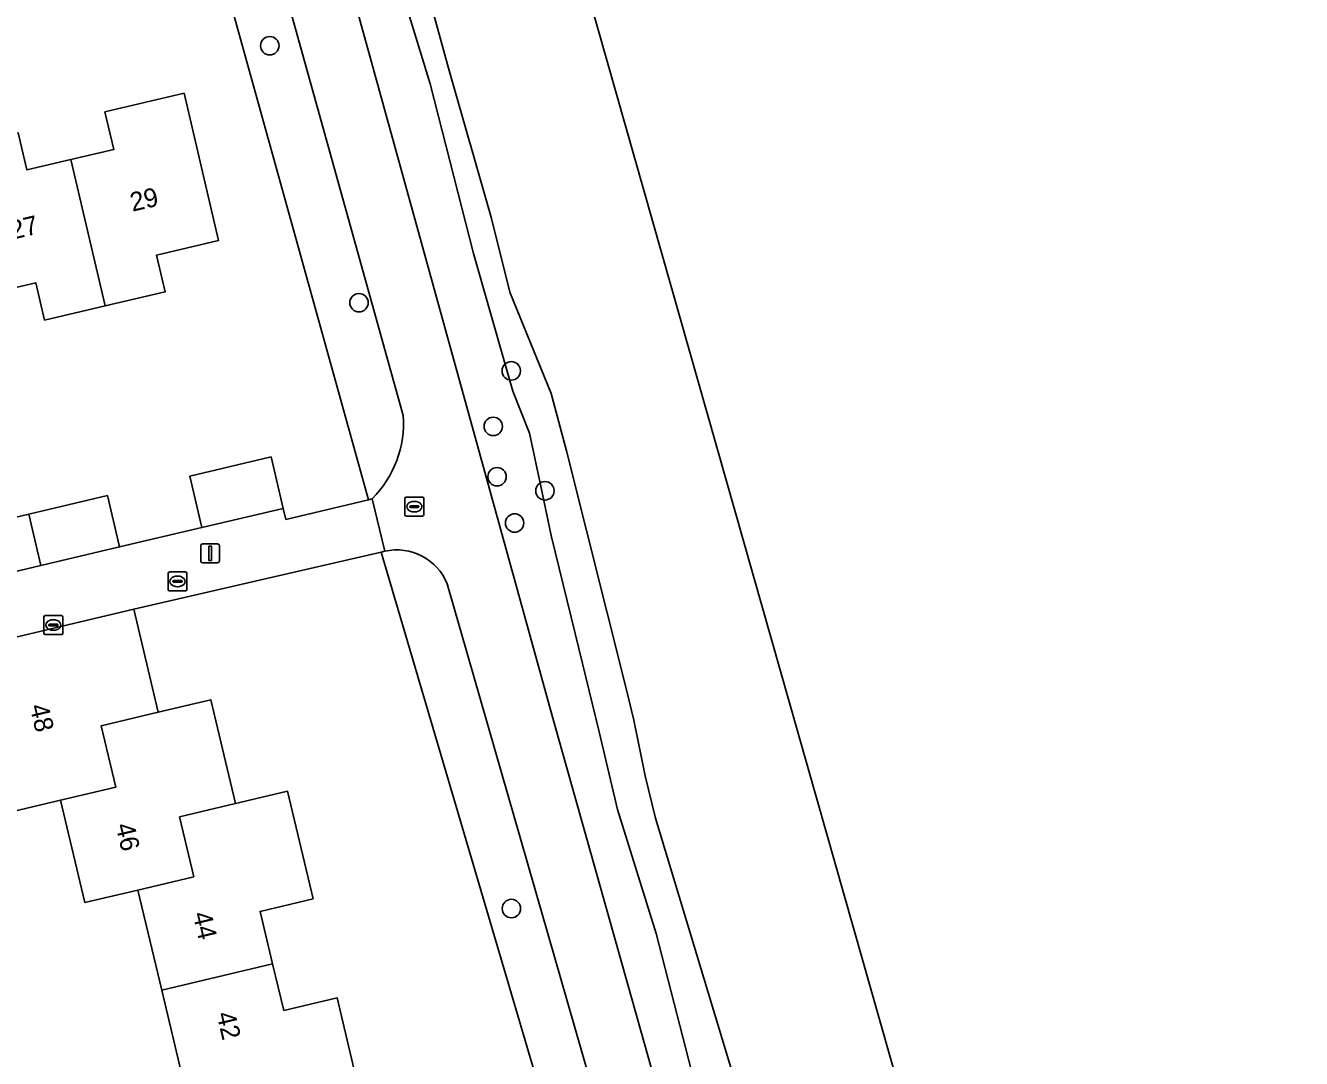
# Model space of a CAD drawing. Extents: x 158031 to 159244, y 380104 to 381214.
# Drawn here: x 159175.9 to 159243.5, y 380570.8 to 380625.6 of the extents above; entities that cross this region are included whole.
import ezdxf

# ---------------------------------------------------------------- set-up
doc = ezdxf.new("R2010")
doc.units = 0
for name, color, linetype in [('IMGEO_Boom', 7, 'Continuous'), ('IMGEO_Erf', 7, 'Continuous'), ('IMGEO_Groenvoorziening', 7, 'Continuous'), ('IMGEO_Hek', 7, 'Continuous'), ('IMGEO_Kolk', 7, 'Continuous'), ('IMGEO_Lichtmast', 7, 'Continuous'), ('IMGEO_Oever', 7, 'Continuous'), ('IMGEO_Pand', 7, 'Continuous'), ('IMGEO_Pand_nummerreeks', 7, 'Continuous'), ('IMGEO_Rioolput', 7, 'Continuous'), ('IMGEO_Voetpad_halfverhard', 7, 'Continuous'), ('IMGEO_Voetpad_open', 7, 'Continuous'), ('IMGEO_Waterloop', 7, 'Continuous')]:
    doc.layers.add(name, color=color, linetype=linetype)

msp = doc.modelspace()

# ---------------------------------------------------------------- linework, layer by layer
at = {"layer": 'IMGEO_Boom'}
for centre in [(159188.843, 380624.532), (159193.57, 380610.905), (159201.639, 380607.292), (159200.686, 380604.346), (159200.889, 380601.677), (159203.424, 380600.93), (159201.818, 380599.223), (159201.649, 380578.781)]:
    msp.add_circle(centre, 0.489, dxfattribs=at)
at = {"layer": 'IMGEO_Erf'}
for points in [[(159171.896, 380598.703), (159176.065, 380599.692), (159180.234, 380600.682), (159180.881, 380597.958), (159185.242, 380598.977), (159184.596, 380601.702), (159188.912, 380602.725), (159189.558, 380600), (159189.697, 380599.416), (159194.067, 380600.452), (159184.54, 380634.823)], [(159175.513, 380619.906), (159175.972, 380617.949), (159178.305, 380618.496), (159180.572, 380619.028), (159180.103, 380621.026), (159184.297, 380622.009), (159186.127, 380614.205), (159182.841, 380613.434), (159183.299, 380611.48), (159180.12, 380610.734), (159176.904, 380609.98), (159176.439, 380611.963), (159173.313, 380611.23)], [(159205.315, 380561.828), (159194.747, 380597.682), (159188.298, 380596.197), (159181.632, 380594.662), (159182.932, 380589.193), (159185.71, 380589.853), (159187.019, 380584.344), (159189.78, 380585), (159191.134, 380579.298), (159188.331, 380578.632), (159188.992, 380575.85), (159189.58, 380573.375), (159192.412, 380574.048), (159193.78, 380568.287)], [(159184.378, 380569.15), (159183.118, 380574.455), (159181.857, 380579.761), (159179.046, 380579.093), (159177.755, 380584.523), (159174.783, 380583.817)]]:
    msp.add_lwpolyline(points, dxfattribs=at)
at = {"layer": 'IMGEO_Groenvoorziening'}
for points in [[(159180.028, 380655.597), (159178.713, 380655.423), (159184.605, 380636.083), (159184.54, 380634.823), (159194.067, 380600.452), (159194.277, 380600.502)], [(159195.918, 380604.924), (159187.697, 380634.459), (159182.573, 380653.673)], [(159188.606, 380644.069), (159203.836, 380588.877), (159223.951, 380517.412)], [(159211.69, 380568.24), (159209.319, 380577.459), (159207.275, 380584.033), (159206.291, 380588.152), (159205.24, 380592.494), (159203.749, 380598.566), (159203.227, 380601.095), (159202.61, 380603.994), (159201.725, 380606.211), (159199.644, 380613.519), (159197.335, 380622.515), (159195.29, 380629.204)], [(159194.937, 380597.725), (159194.747, 380597.682), (159205.315, 380561.828)], [(159221.077, 380516.631), (159198.249, 380595.997)]]:
    msp.add_lwpolyline(points, dxfattribs=at)
for centre, radius, start, end in [((159190.193, 380604.533), 5.738, 315.3731, 3.90721), ((159195.579, 380594.918), 2.88, 22.0104, 102.88398)]:
    msp.add_arc(centre, radius, start, end, dxfattribs=at)
at = {"layer": 'IMGEO_Hek'}
msp.add_lwpolyline([(159181.632, 380594.662), (159188.298, 380596.197)], dxfattribs=at)
at = {"layer": 'IMGEO_Kolk'}
for p, q in [((159176.869, 380593.387), (159176.869, 380594.239)), ((159176.944, 380594.313), (159177.796, 380594.313)), ((159177.357, 380594.093), (159177.382, 380594.093)), ((159177.87, 380594.239), (159177.87, 380593.387)), ((159177.796, 380593.313), (159176.944, 380593.313)), ((159177.128, 380593.807), (159177.128, 380593.819)), ((159177.566, 380593.77), (159177.168, 380593.77)), ((159177.171, 380593.856), (159177.569, 380593.856)), ((159177.38, 380593.533), (159177.355, 380593.533)), ((159177.612, 380593.819), (159177.612, 380593.807))]:
    msp.add_line(p, q, dxfattribs=at)
for points in [[(159176.869, 380593.387), (159176.869, 380594.239)], [(159176.944, 380594.313), (159177.796, 380594.313)], [(159177.87, 380594.239), (159177.87, 380593.387)], [(159177.796, 380593.313), (159176.944, 380593.313)]]:
    msp.add_lwpolyline(points, dxfattribs=at)
for centre, radius, start, end in [((159176.946, 380594.237), 0.0765, 91.55205, 178.44795), ((159176.946, 380594.237), 0.0765, 91.55205, 178.44795), ((159177.794, 380594.237), 0.0765, 1.55205, 88.44795), ((159177.794, 380594.237), 0.0765, 1.55205, 88.44795), ((159176.946, 380593.389), 0.0765, 181.55205, 268.44795), ((159176.946, 380593.389), 0.0765, 181.55205, 268.44795), ((159177.168, 380593.816), 0.0403, 85.87752, 175.75265), ((159177.165, 380593.806), 0.0366, 178.93798, 274.71019), ((159177.569, 380593.813), 0.043, 264.86636, 352.45326), ((159177.573, 380593.818), 0.0386, 1.73085, 96.63898), ((159177.794, 380593.389), 0.0765, 271.55205, 358.44795), ((159177.794, 380593.389), 0.0765, 271.55205, 358.44795)]:
    msp.add_arc(centre, radius, start, end, dxfattribs=at)
for centre, major_axis, ratio, start_param, end_param in [((159177.356, 380593.813), (-0.387, 0.002), 0.722429, 4.712389, 7.853982), ((159177.381, 380593.813), (-0.39, 0.002), 0.717154, 1.570796, 4.712389)]:
    msp.add_ellipse(centre, major_axis=major_axis, ratio=ratio, start_param=start_param, end_param=end_param, dxfattribs=at)
at = {"layer": 'IMGEO_Lichtmast'}
for p, q in [((159185.185, 380597.217), (159185.185, 380598.017)), ((159185.185, 380598.017), (159185.185, 380597.217)), ((159185.285, 380598.117), (159186.075, 380598.117)), ((159186.075, 380598.117), (159185.285, 380598.117)), ((159186.175, 380598.017), (159186.175, 380597.217)), ((159186.175, 380597.217), (159186.175, 380598.017)), ((159186.075, 380597.117), (159185.285, 380597.117)), ((159185.285, 380597.117), (159186.075, 380597.117))]:
    msp.add_line(p, q, dxfattribs=at)
msp.add_lwpolyline([(159185.605, 380597.992), (159185.755, 380597.992), (159185.755, 380597.242), (159185.605, 380597.242), (159185.605, 380597.992)], dxfattribs=at)
for centre, start, end in [((159185.285, 380598.017), 90, 180), ((159185.285, 380598.017), 90, 180), ((159186.075, 380598.017), 0, 90), ((159186.075, 380598.017), 360, 90), ((159185.285, 380597.217), 180, 270), ((159185.285, 380597.217), 180, 270), ((159186.075, 380597.217), 270, 0), ((159186.075, 380597.217), 270, 0)]:
    msp.add_arc(centre, 0.1, start, end, dxfattribs=at)
at = {"layer": 'IMGEO_Oever'}
for points in [[(159213.612, 380569.232), (159209.278, 380583.569), (159208.731, 380585.816), (159208.135, 380588.763), (159207.771, 380590.304), (159204.573, 380603.045), (159203.754, 380606.089), (159201.571, 380611.467), (159200.589, 380615.363), (159198.313, 380623.338), (159193.874, 380639.495)], [(159195.29, 380629.204), (159197.335, 380622.515), (159199.644, 380613.519), (159201.725, 380606.211), (159202.61, 380603.994), (159203.227, 380601.095), (159203.749, 380598.566), (159205.24, 380592.494), (159206.291, 380588.152), (159207.275, 380584.033), (159209.319, 380577.459), (159211.69, 380568.24)]]:
    msp.add_lwpolyline(points, dxfattribs=at)
at = {"layer": 'IMGEO_Pand'}
for points in [[(159178.305, 380618.496), (159180.12, 380610.734), (159183.299, 380611.48), (159182.841, 380613.434), (159186.127, 380614.205), (159184.297, 380622.009), (159180.103, 380621.026), (159180.572, 380619.028)], [(159178.305, 380618.496), (159175.972, 380617.949), (159175.513, 380619.906), (159171.506, 380618.966), (159173.313, 380611.23), (159176.439, 380611.963), (159176.904, 380609.98), (159180.12, 380610.734)], [(159189.558, 380600), (159188.912, 380602.725), (159184.596, 380601.702), (159185.242, 380598.977)], [(159176.065, 380599.692), (159176.712, 380596.968), (159180.881, 380597.958), (159180.234, 380600.682)], [(159176.065, 380599.692), (159171.896, 380598.703), (159172.543, 380595.978), (159176.712, 380596.968)], [(159182.932, 380589.193), (159181.632, 380594.662), (159171.499, 380592.254), (159171.519, 380592.135), (159172.256, 380589.033), (159173.475, 380589.321), (159174.783, 380583.817), (159177.755, 380584.523), (159180.679, 380585.217), (159179.906, 380588.474)], [(159181.857, 380579.761), (159184.815, 380580.464), (159184.061, 380583.641), (159187.019, 380584.344), (159185.71, 380589.853), (159182.932, 380589.193), (159179.906, 380588.474), (159180.679, 380585.217), (159177.755, 380584.523), (159179.046, 380579.093)], [(159181.857, 380579.761), (159183.118, 380574.455), (159188.992, 380575.85), (159188.331, 380578.632), (159191.134, 380579.298), (159189.78, 380585), (159187.019, 380584.344), (159184.061, 380583.641), (159184.815, 380580.464)], [(159183.118, 380574.455), (159184.378, 380569.15), (159187.317, 380569.848), (159188.013, 380566.917), (159190.952, 380567.615), (159193.78, 380568.287), (159192.412, 380574.048), (159189.58, 380573.375), (159188.992, 380575.85)]]:
    msp.add_lwpolyline(points, close=True, dxfattribs=at)
at = {"layer": 'IMGEO_Rioolput'}
for p, q in [((159196.003, 380599.665), (159196.003, 380600.517)), ((159196.078, 380600.591), (159196.93, 380600.591)), ((159196.262, 380600.085), (159196.262, 380600.097)), ((159196.7, 380600.048), (159196.302, 380600.048)), ((159196.305, 380600.134), (159196.703, 380600.134)), ((159196.491, 380600.371), (159196.516, 380600.371)), ((159196.746, 380600.097), (159196.746, 380600.085)), ((159197.004, 380600.517), (159197.004, 380599.665)), ((159196.93, 380599.591), (159196.078, 380599.591)), ((159196.514, 380599.811), (159196.489, 380599.811)), ((159183.452, 380595.701), (159183.452, 380596.553)), ((159183.527, 380596.627), (159184.379, 380596.627)), ((159183.711, 380596.121), (159183.711, 380596.133)), ((159184.149, 380596.084), (159183.751, 380596.084)), ((159183.754, 380596.17), (159184.152, 380596.17)), ((159183.94, 380596.407), (159183.965, 380596.407)), ((159184.195, 380596.133), (159184.195, 380596.121)), ((159184.453, 380596.553), (159184.453, 380595.701)), ((159184.379, 380595.627), (159183.527, 380595.627)), ((159183.963, 380595.847), (159183.938, 380595.847))]:
    msp.add_line(p, q, dxfattribs=at)
for points in [[(159196.003, 380599.665), (159196.003, 380600.517)], [(159196.078, 380600.591), (159196.93, 380600.591)], [(159197.004, 380600.517), (159197.004, 380599.665)], [(159196.93, 380599.591), (159196.078, 380599.591)], [(159183.452, 380595.701), (159183.452, 380596.553)], [(159183.527, 380596.627), (159184.379, 380596.627)], [(159184.453, 380596.553), (159184.453, 380595.701)], [(159184.379, 380595.627), (159183.527, 380595.627)]]:
    msp.add_lwpolyline(points, dxfattribs=at)
for centre, radius, start, end in [((159196.08, 380600.515), 0.0765, 91.55205, 178.44795), ((159196.08, 380600.515), 0.0765, 91.55205, 178.44795), ((159196.302, 380600.094), 0.0403, 85.87752, 175.75265), ((159196.299, 380600.084), 0.0366, 178.93798, 274.71019), ((159196.703, 380600.091), 0.043, 264.86636, 352.45326), ((159196.707, 380600.096), 0.0386, 1.73085, 96.63898), ((159196.928, 380600.515), 0.0765, 1.55205, 88.44795), ((159196.928, 380600.515), 0.0765, 1.55205, 88.44795), ((159196.08, 380599.667), 0.0765, 181.55205, 268.44795), ((159196.08, 380599.667), 0.0765, 181.55205, 268.44795), ((159196.928, 380599.667), 0.0765, 271.55205, 358.44795), ((159196.928, 380599.667), 0.0765, 271.55205, 358.44795), ((159183.529, 380596.551), 0.0765, 91.55205, 178.44795), ((159183.529, 380596.551), 0.0765, 91.55205, 178.44795), ((159183.751, 380596.13), 0.0403, 85.87752, 175.75265), ((159183.748, 380596.12), 0.0366, 178.93798, 274.71019), ((159184.152, 380596.127), 0.043, 264.86636, 352.45326), ((159184.156, 380596.132), 0.0386, 1.73085, 96.63898), ((159184.377, 380596.551), 0.0765, 1.55205, 88.44795), ((159184.377, 380596.551), 0.0765, 1.55205, 88.44795), ((159183.529, 380595.703), 0.0765, 181.55205, 268.44795), ((159183.529, 380595.703), 0.0765, 181.55205, 268.44795), ((159184.377, 380595.703), 0.0765, 271.55205, 358.44795), ((159184.377, 380595.703), 0.0765, 271.55205, 358.44795)]:
    msp.add_arc(centre, radius, start, end, dxfattribs=at)
for centre, major_axis, ratio, start_param, end_param in [((159196.49, 380600.091), (-0.387, 0.002), 0.722429, 4.712389, 7.853982), ((159196.515, 380600.091), (-0.39, 0.002), 0.717154, 1.570796, 4.712389), ((159183.939, 380596.127), (-0.387, 0.002), 0.722429, 4.712389, 7.853982), ((159183.964, 380596.127), (-0.39, 0.002), 0.717154, 1.570796, 4.712389)]:
    msp.add_ellipse(centre, major_axis=major_axis, ratio=ratio, start_param=start_param, end_param=end_param, dxfattribs=at)
at = {"layer": 'IMGEO_Voetpad_halfverhard'}
for points in [[(159182.573, 380653.673), (159187.697, 380634.459), (159195.918, 380604.924)], [(159198.249, 380595.997), (159221.077, 380516.631), (159223.951, 380517.412), (159203.836, 380588.877), (159188.606, 380644.069)], [(159194.277, 380600.502), (159194.937, 380597.725)]]:
    msp.add_lwpolyline(points, dxfattribs=at)
for centre, radius, start, end in [((159190.193, 380604.533), 5.738, 315.3731, 3.90721), ((159195.579, 380594.918), 2.88, 22.0104, 102.88398)]:
    msp.add_arc(centre, radius, start, end, dxfattribs=at)
at = {"layer": 'IMGEO_Voetpad_open'}
msp.add_lwpolyline([(159171.499, 380592.254), (159181.632, 380594.662), (159188.298, 380596.197), (159194.747, 380597.682), (159194.937, 380597.725), (159194.277, 380600.502), (159194.067, 380600.452), (159189.697, 380599.416), (159189.558, 380600), (159185.242, 380598.977), (159180.881, 380597.958), (159176.712, 380596.968), (159172.543, 380595.978)], dxfattribs=at)
at = {"layer": 'IMGEO_Waterloop'}
for points in [[(159237.448, 380464.211), (159243.523, 380494.187), (159235.614, 380522.021), (159170.246, 380752.074), (159169.614, 380754.299), (159160.368, 380787.585), (159129.863, 380897.406), (159100.14, 381004.411), (159063.316, 381136.982), (159052.501, 381214.188)], [(159193.874, 380639.495), (159198.313, 380623.338), (159200.589, 380615.363), (159201.571, 380611.467), (159203.754, 380606.089), (159204.573, 380603.045), (159207.771, 380590.304), (159208.135, 380588.763), (159208.731, 380585.816), (159209.278, 380583.569), (159213.612, 380569.232)]]:
    msp.add_lwpolyline(points, dxfattribs=at)

# ---------------------------------------------------------------- texts
at = {"layer": 'IMGEO_Pand_nummerreeks'}
for s, rotation, p in [('29', 13.14072, (159181.563, 380615.727)), ('27', 13.14072, (159175.193, 380614.24)), ('48', 283.359, (159176.109, 380589.509)), ('46', 283.37395, (159180.661, 380583.195)), ('44', 283.36476, (159184.748, 380578.495)), ('42', 283.36476, (159186.008, 380573.192))]:
    msp.add_text(s, height=1, rotation=rotation, dxfattribs=at).set_placement(p)

doc.saveas('drawing.dxf')
